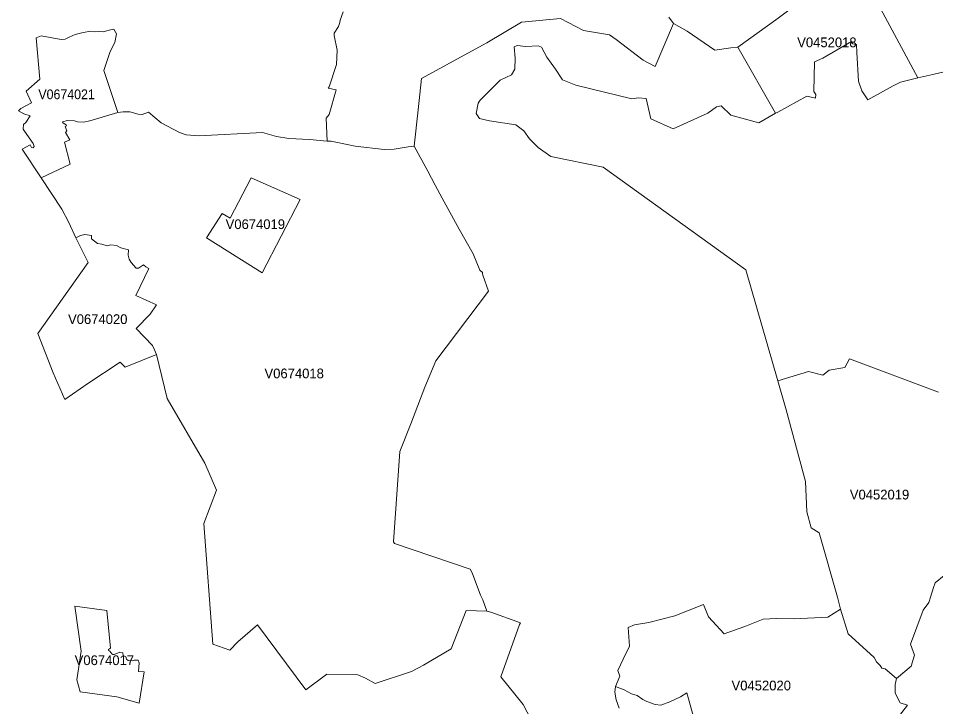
# Model space of a CAD drawing. Extents: x 369010 to 735936, y 6377141 to 6616555.
# Drawn here: x 477659 to 487075, y 6520436 to 6527503 of the extents above; entities that cross this region are included whole.
import ezdxf
from ezdxf.enums import TextEntityAlignment as Align

# ---------------------------------------------------------------- set-up
doc = ezdxf.new("R2010")
doc.units = 0
doc.header["$LTSCALE"] = 40
doc.layers.add('3', color=7, linetype='Continuous', lineweight=13)
doc.layers.add('4', color=7, linetype='Continuous')

msp = doc.modelspace()

# ---------------------------------------------------------------- linework, layer by layer
at = {"layer": '3'}
for points in [[(486315.8, 6527959.48), (486341.29, 6527917.78), (486891.59, 6526892.15), (487045.51, 6526926.57), (487740.95, 6527090.75), (487826.02, 6527113.59), (487782.83, 6527160.76), (487747.08, 6527211.74), (487882.62, 6527500.38), (488061.37, 6527606.63), (487928.97, 6527753.1), (487810.63, 6527867.8), (487828.34, 6527967.1), (487783.82, 6528010.29), (487781.01, 6528034.79), (487673.92, 6528121.35), (487541.52, 6528201.62), (487477.97, 6528242.33), (487423.19, 6528236.04), (487229.88, 6528128.96)], [(485044.89, 6527206.61), (485431.35, 6526529.03), (485455.84, 6526541.12), (485752.09, 6526703.97), (485841.3, 6526683.61), (485845.11, 6526720.52), (485823.42, 6526751.14), (485833.02, 6527057.65), (485917.1, 6527094.56), (486210.21, 6527266.35), (486222.95, 6527242.19), (486263.66, 6527234.58), (486266.15, 6527154.31), (486284.52, 6526860.04), (486317.62, 6526758.09), (486377.53, 6526667.73), (486638.53, 6526810.39), (486714.5, 6526846.47), (486891.59, 6526892.15), (486341.29, 6527917.78), (486315.8, 6527959.48), (486199.28, 6528063.59), (485731.57, 6527715.53), (485459.65, 6527504.35)], [(477892.97, 6525866.19), (478191.37, 6526006.87), (478131.79, 6526231.29), (478189.55, 6526254.63), (478142.05, 6526332.41), (478156.29, 6526347.97), (478141.06, 6526393.65), (478154.47, 6526399.94), (478149, 6526408.88), (478116.23, 6526429.4), (478112.43, 6526439.83), (478164.4, 6526452.9), (478237.05, 6526450.75), (478266.68, 6526441.15), (478328.41, 6526436.68), (478392.63, 6526450.75), (478680.77, 6526534.99), (478537.77, 6526968.94), (478603.48, 6527162.91), (478650.65, 6527254.6), (478666.2, 6527344.47), (478638.07, 6527392.14), (478606.62, 6527386.18), (478528.84, 6527364.66), (478487.79, 6527367.48), (478441.12, 6527364.83), (478402.39, 6527370.29), (478323.94, 6527358.04), (478244, 6527336.86), (478180.78, 6527311.54), (478139.4, 6527291.01), (478098.86, 6527287.54), (477894.13, 6527323.12), (477842.16, 6527303.43), (477880.56, 6526879.74), (477741.37, 6526755.61), (477795.32, 6526635.78), (477683.61, 6526576.7), (477659.44, 6526552.87), (477716.21, 6526521.42), (477780.43, 6526501.56), (477735.91, 6526432.38), (477712.4, 6526412.02), (477710.42, 6526365.68), (477721.51, 6526346.65), (477811.71, 6526219.38), (477820.15, 6526187.27), (477812.53, 6526175.35), (477794.49, 6526177.01), (477779.27, 6526204.31), (477700.32, 6526159.3)], [(480047.67, 6525864.87), (480553.61, 6525644.41), (480162.69, 6524889.72), (479592.36, 6525249.36), (479752.9, 6525498.11), (479835.16, 6525453.26)], [(480047.67, 6525864.87), (479835.16, 6525453.26), (479752.9, 6525498.11), (479592.36, 6525249.36), (480162.69, 6524889.72), (480553.61, 6525644.41)], [(478247.81, 6525248.86), (478374.59, 6524995.14), (477858.05, 6524269.24), (478016.27, 6523864.58), (478135.27, 6523590.84), (478371.28, 6523754.86), (478705.1, 6523973.65), (478755.41, 6523920.36), (479076.32, 6524053.59), (479056.96, 6524101.26), (479034.95, 6524144.29), (478867.95, 6524320.05), (479012.27, 6524465.36), (479077.98, 6524562.85), (478866.13, 6524658.67), (478997.87, 6524934.73), (478966.43, 6524952.94), (478944.75, 6524971.81), (478892.45, 6524938.71), (478867.46, 6524939.04), (478816.65, 6524998.29), (478795.3, 6525030.89), (478787.02, 6525073.26), (478789.01, 6525127.55), (478711.22, 6525148.9), (478667.69, 6525170.74), (478609.93, 6525178.69), (478572.36, 6525169.42), (478516.75, 6525185.31), (478472.4, 6525190.44), (478410.83, 6525241.08), (478411.33, 6525274.02), (478340.66, 6525284.11), (478295.97, 6525272.36)], [(478671.33, 6520536.46), (478294.48, 6520589.26), (478259.39, 6520713.22), (478303.25, 6521006.99), (478239.04, 6521469.08), (478568.23, 6521422.24), (478605.46, 6521035.62), (478585.11, 6521022.22), (478584.78, 6521013.61), (478598.18, 6521005.67), (478620.19, 6520977.04), (478630.12, 6520971.24), (478644.19, 6520972.9), (478699.47, 6520994.75), (478730.25, 6520989.28), (478736.71, 6520962.31), (478762.36, 6520946.58), (478769.15, 6520924.57), (478787.02, 6520910.5), (478835.18, 6520906.86), (478849.09, 6520912.82), (478890.79, 6520912.82), (478898.07, 6520885.84), (478893.77, 6520797.46), (478952.19, 6520793.99), (478900.23, 6520471.75)], [(478671.33, 6520536.46), (478900.23, 6520471.75), (478952.19, 6520793.99), (478893.77, 6520797.46), (478898.07, 6520885.84), (478890.79, 6520912.82), (478849.09, 6520912.82), (478835.18, 6520906.86), (478787.02, 6520910.5), (478769.15, 6520924.57), (478762.36, 6520946.58), (478736.71, 6520962.31), (478730.25, 6520989.28), (478699.47, 6520994.75), (478644.19, 6520972.9), (478630.12, 6520971.24), (478620.19, 6520977.04), (478598.18, 6521005.67), (478584.78, 6521013.61), (478585.11, 6521022.22), (478605.46, 6521035.62), (478568.23, 6521422.24), (478239.04, 6521469.08), (478303.25, 6521006.99), (478259.39, 6520713.22), (478294.48, 6520589.26)]]:
    msp.add_lwpolyline(points, close=True, dxfattribs=at)
for points in [[(479693.65, 6522657.4), (479574.99, 6522936.27), (479185.72, 6523600.77), (479076.32, 6524053.59), (478755.41, 6523920.36), (478705.1, 6523973.65), (478371.28, 6523754.86), (478135.27, 6523590.84), (478016.27, 6523864.58), (477858.05, 6524269.24), (478374.59, 6524995.14), (478247.81, 6525248.86), (478176.64, 6525407.91), (478104.98, 6525545.61), (477892.97, 6525866.19), (477700.32, 6526159.3), (477779.27, 6526204.31), (477794.49, 6526177.01), (477812.53, 6526175.35), (477820.15, 6526187.27), (477811.71, 6526219.38), (477721.51, 6526346.65), (477710.42, 6526365.68), (477712.4, 6526412.02), (477735.91, 6526432.38), (477780.43, 6526501.56), (477716.21, 6526521.42), (477659.44, 6526552.87), (477683.61, 6526576.7), (477795.32, 6526635.78), (477741.37, 6526755.61), (477880.56, 6526879.74), (477842.16, 6527303.43), (477894.13, 6527323.12), (478098.86, 6527287.54), (478139.4, 6527291.01), (478180.78, 6527311.54), (478244, 6527336.86), (478323.94, 6527358.04), (478402.39, 6527370.29), (478441.12, 6527364.83), (478487.79, 6527367.48), (478528.84, 6527364.66), (478606.62, 6527386.18), (478638.07, 6527392.14), (478666.2, 6527344.47), (478650.65, 6527254.6), (478603.48, 6527162.91), (478537.77, 6526968.94), (478680.77, 6526534.99), (478733.73, 6526542.6), (478803.24, 6526542.77), (478890.96, 6526520.26), (478929.19, 6526517.61), (478995.56, 6526539.63), (479126.47, 6526431.88), (479313.82, 6526332.58), (479381.18, 6526307.92), (479512.92, 6526296.83), (480163.85, 6526330.59), (480309.49, 6526290.21), (480435.77, 6526270.68), (480648.45, 6526259.92), (480829.34, 6526242.71), (480817.76, 6526479.55), (480849.53, 6526516.29), (480920.04, 6526769.84), (480839.77, 6526787.55), (480849.86, 6526800.96), (480926.49, 6527029.85), (480933.44, 6527175), (480900.34, 6527325.94), (480902.16, 6527349.6), (480945.86, 6527420.77), (480959.43, 6527460.49), (480962.08, 6527483.66), (480992.36, 6527571.05)], [(480992.36, 6527571.05), (480962.08, 6527483.66), (480959.43, 6527460.49), (480945.86, 6527420.77), (480902.16, 6527349.6), (480900.34, 6527325.94), (480933.44, 6527175), (480926.49, 6527029.85), (480849.86, 6526800.96), (480839.77, 6526787.55), (480920.04, 6526769.84), (480849.53, 6526516.29), (480817.76, 6526479.55), (480829.34, 6526242.71), (480871.71, 6526241.39), (480917.72, 6526232.78), (481115.33, 6526189.92), (481413.74, 6526157.48), (481516.02, 6526159.3), (481660.34, 6526185.12), (481722.24, 6526190.41), (481764.6, 6526562.96), (481797.7, 6526884.2), (482312.26, 6527167.05), (482466.84, 6527251.13), (482825.15, 6527462.48), (483223.85, 6527502.53), (483459.53, 6527378.4), (483727.65, 6527333.88), (483795.01, 6527287.04), (484073.55, 6527075.03), (484197.68, 6527009), (484382.71, 6527451.22), (484335.71, 6527516.1)], [(482722.38, 6526924.75), (482755.48, 6526982.18), (482759.28, 6527093.07), (482749.19, 6527210.58), (482778.48, 6527223.32), (482867.69, 6527215.71), (482995.29, 6527219.52), (483028.39, 6527207.93), (483083.34, 6527104.66), (483172.55, 6526982.51), (483245.2, 6526871.46), (483380.42, 6526816.51), (483957.37, 6526678.65), (484026.22, 6526687.59), (484104, 6526681.3), (484150.01, 6526473.26), (484382.05, 6526368), (484735.4, 6526529.53), (484825.93, 6526593.41), (484874.42, 6526603.51), (484974.06, 6526510.33), (485260.88, 6526431.72), (485431.35, 6526529.03), (485044.89, 6527206.61), (484972.9, 6527201.15), (484808.72, 6527176.98), (484522.89, 6527370.95), (484382.71, 6527451.22), (484197.68, 6527009), (484073.55, 6527075.03), (483795.01, 6527287.04), (483727.65, 6527333.88), (483459.53, 6527378.4), (483223.85, 6527502.53), (482825.15, 6527462.48), (482466.84, 6527251.13), (482312.26, 6527167.05), (481797.7, 6526884.2), (481764.6, 6526562.96), (481722.24, 6526190.41)], [(484335.71, 6527516.1), (484382.71, 6527451.22), (484522.89, 6527370.95), (484808.72, 6527176.98), (484972.9, 6527201.15), (485044.89, 6527206.61), (485459.65, 6527504.35)], [(487740.95, 6527090.75), (487045.51, 6526926.57), (486891.59, 6526892.15), (486714.5, 6526846.47), (486638.53, 6526810.39), (486377.53, 6526667.73), (486317.62, 6526758.09), (486284.52, 6526860.04), (486266.15, 6527154.31), (486263.66, 6527234.58), (486222.95, 6527242.19), (486210.21, 6527266.35), (485917.1, 6527094.56), (485833.02, 6527057.65), (485823.42, 6526751.14), (485845.11, 6526720.52), (485841.3, 6526683.61), (485752.09, 6526703.97), (485455.84, 6526541.12), (485431.35, 6526529.03), (485260.88, 6526431.72), (484974.06, 6526510.33), (484874.42, 6526603.51), (484825.93, 6526593.41), (484735.4, 6526529.53), (484382.05, 6526368), (484150.01, 6526473.26), (484104, 6526681.3), (484026.22, 6526687.59), (483957.37, 6526678.65), (483380.42, 6526816.51), (483245.2, 6526871.46), (483172.55, 6526982.51), (483083.34, 6527104.66), (483028.39, 6527207.93), (482995.29, 6527219.52), (482867.69, 6527215.71), (482778.48, 6527223.32), (482749.19, 6527210.58), (482759.28, 6527093.07), (482755.48, 6526982.18), (482722.38, 6526924.75), (482605.03, 6526868.65), (482399.64, 6526663.09), (482379.29, 6526632.47), (482357.6, 6526526.55), (482393.85, 6526474.42), (482497.12, 6526450.09), (482766.23, 6526408.38), (482849.15, 6526347.14), (482906.58, 6526265.55), (482995.29, 6526176.18), (483124.22, 6526085.65), (483660.62, 6525974.6), (485125.49, 6524922.65), (485454.52, 6523783.16), (485769.97, 6523878.49), (485916.44, 6523839.1), (485981.31, 6523892.55), (486141.69, 6523918.04), (486190.51, 6524008.9), (487102.94, 6523666.64)], [(483825.13, 6520419.62), (483794.35, 6520508), (483781.44, 6520586.12), (483787.89, 6520643.88), (483832.91, 6520749.96), (483811.23, 6520806.4), (483866.17, 6520925.56), (483931.22, 6521056.97), (483919.8, 6521249.12), (483982.52, 6521276.1), (484131.64, 6521299.93), (484396.78, 6521367.79), (484691.05, 6521485.96), (484742.35, 6521359.19), (484904.88, 6521183.59), (485117.88, 6521258.72), (485306.22, 6521335.52), (485440.78, 6521341.97), (485621.51, 6521339.32), (485969.9, 6521353.89), (486099.98, 6521436.81), (486065.89, 6521561.43), (485880.69, 6522222.62), (485796.61, 6522270.95), (485753.42, 6522437.77), (485738.19, 6522748.76), (485539.09, 6523483.76), (485454.52, 6523783.16), (485125.49, 6524922.65), (483660.62, 6525974.6), (483124.22, 6526085.65), (482995.29, 6526176.18), (482906.58, 6526265.55), (482849.15, 6526347.14), (482766.23, 6526408.38), (482497.12, 6526450.09), (482393.85, 6526474.42), (482357.6, 6526526.55), (482379.29, 6526632.47), (482399.64, 6526663.09), (482605.03, 6526868.65), (482722.38, 6526924.75)], [(479126.47, 6526431.88), (478995.56, 6526539.63), (478929.19, 6526517.61), (478890.96, 6526520.26), (478803.24, 6526542.77), (478733.73, 6526542.6), (478680.77, 6526534.99)], [(478680.77, 6526534.99), (478392.63, 6526450.75), (478328.41, 6526436.68), (478266.68, 6526441.15), (478237.05, 6526450.75), (478164.4, 6526452.9), (478112.43, 6526439.83), (478116.23, 6526429.4), (478149, 6526408.88), (478154.47, 6526399.94), (478141.06, 6526393.65), (478156.29, 6526347.97), (478142.05, 6526332.41), (478189.55, 6526254.63), (478131.79, 6526231.29), (478191.37, 6526006.87), (477892.97, 6525866.19), (478104.98, 6525545.61), (478176.64, 6525407.91), (478247.81, 6525248.86), (478295.97, 6525272.36), (478340.66, 6525284.11), (478411.33, 6525274.02), (478410.83, 6525241.08), (478472.4, 6525190.44), (478516.75, 6525185.31), (478572.36, 6525169.42), (478609.93, 6525178.69), (478667.69, 6525170.74), (478711.22, 6525148.9), (478789.01, 6525127.55), (478787.02, 6525073.26), (478795.3, 6525030.89), (478816.65, 6524998.29), (478867.46, 6524939.04), (478892.45, 6524938.71), (478944.75, 6524971.81), (478966.43, 6524952.94), (478997.87, 6524934.73), (478866.13, 6524658.67), (479077.98, 6524562.85), (479012.27, 6524465.36), (478867.95, 6524320.05), (479034.95, 6524144.29), (479056.96, 6524101.26), (479076.32, 6524053.59), (479185.72, 6523600.77), (479574.99, 6522936.27), (479693.65, 6522657.4), (479564.23, 6522316.96), (479656.75, 6521077), (479831.68, 6521017.09), (479913.44, 6521103.15), (480115.36, 6521277.26), (480609.39, 6520609.62), (480826.2, 6520769.33), (481145.62, 6520763.87), (481221.42, 6520727.46), (481321.72, 6520673.67), (481693.27, 6520798.79), (481818.23, 6520861.51), (482103.23, 6521029), (482257.64, 6521423.07), (482469.65, 6521415.79), (482428.77, 6521533.13), (482402.13, 6521580.3), (482317.39, 6521810.18), (482296.37, 6521847.92), (481521.15, 6522111.07), (481511.88, 6522129.61), (481574.11, 6523054.44), (481687.98, 6523339.77), (481832.79, 6523716.62), (481943.18, 6523988.55), (482485.37, 6524702.03), (482425.79, 6524867.04), (482422.15, 6524883.76), (482424.63, 6524893.69), (482396.83, 6524919.01), (482326.99, 6525086.34), (482183.83, 6525337.9), (482011.21, 6525656.33), (481936.4, 6525791.22), (481861.75, 6525932.72), (481722.24, 6526190.41), (481660.34, 6526185.12), (481516.02, 6526159.3), (481413.74, 6526157.48), (481115.33, 6526189.92), (480917.72, 6526232.78), (480871.71, 6526241.39), (480829.34, 6526242.71), (480648.45, 6526259.92), (480435.77, 6526270.68), (480309.49, 6526290.21), (480163.85, 6526330.59), (479512.92, 6526296.83), (479381.18, 6526307.92), (479313.82, 6526332.58), (479126.47, 6526431.88)], [(481722.24, 6526190.41), (481861.75, 6525932.72), (481936.4, 6525791.22), (482011.21, 6525656.33), (482183.83, 6525337.9), (482326.99, 6525086.34), (482396.83, 6524919.01), (482424.63, 6524893.69), (482422.15, 6524883.76), (482425.79, 6524867.04), (482485.37, 6524702.03), (481943.18, 6523988.55), (481832.79, 6523716.62), (481687.98, 6523339.77), (481574.11, 6523054.44), (481511.88, 6522129.61), (481521.15, 6522111.07), (482296.37, 6521847.92), (482317.39, 6521810.18), (482402.13, 6521580.3), (482428.77, 6521533.13), (482469.65, 6521415.79), (482510.7, 6521404.86), (482812.24, 6521298.45), (482802.48, 6521280.74), (482612.15, 6520744.17), (482839.72, 6520460), (482924.95, 6520301.61)], [(487102.94, 6523666.64), (486190.51, 6524008.9), (486141.69, 6523918.04), (485981.31, 6523892.55), (485916.44, 6523839.1), (485769.97, 6523878.49), (485454.52, 6523783.16), (485539.09, 6523483.76), (485738.19, 6522748.76), (485753.42, 6522437.77), (485796.61, 6522270.95), (485880.69, 6522222.62), (486065.89, 6521561.43), (486099.98, 6521436.81), (486176.61, 6521182.92), (486442.57, 6520940.63), (486468.06, 6520895.94), (486504.97, 6520860.19), (486521.69, 6520830.73), (486557.27, 6520824.44), (486674.78, 6520726.13), (486822.74, 6520851.25), (486858.49, 6520965.12), (486816.28, 6521078.82), (486946.53, 6521425.72), (487003.96, 6521505.99), (487022.5, 6521560.77), (487054.44, 6521661.4), (487069.67, 6521707.24), (487161.19, 6521783.21)], [(482924.95, 6520301.61), (482839.72, 6520460), (482612.15, 6520744.17), (482802.48, 6521280.74), (482812.24, 6521298.45), (482510.7, 6521404.86), (482469.65, 6521415.79), (482257.64, 6521423.07), (482103.23, 6521029), (481818.23, 6520861.51), (481693.27, 6520798.79), (481321.72, 6520673.67), (481221.42, 6520727.46), (481145.62, 6520763.87), (480826.2, 6520769.33), (480609.39, 6520609.62), (480115.36, 6521277.26), (479913.44, 6521103.15), (479831.68, 6521017.09), (479656.75, 6521077), (479564.23, 6522316.96), (479693.65, 6522657.4)], [(487161.19, 6521783.21), (487069.67, 6521707.24), (487054.44, 6521661.4)], [(487054.44, 6521661.4), (487022.5, 6521560.77), (487003.96, 6521505.99), (486946.53, 6521425.72), (486816.28, 6521078.82), (486858.49, 6520965.12), (486822.74, 6520851.25), (486674.78, 6520726.13), (486658.23, 6520664.56), (486658.23, 6520574.03), (486711.85, 6520475.72), (486785.83, 6520452.72), (486646.97, 6520270.83)], [(486646.97, 6520270.83), (486785.83, 6520452.72), (486711.85, 6520475.72), (486658.23, 6520574.03), (486658.23, 6520664.56), (486674.78, 6520726.13), (486557.27, 6520824.44), (486521.69, 6520830.73), (486504.97, 6520860.19), (486468.06, 6520895.94), (486442.57, 6520940.63), (486176.61, 6521182.92), (486099.98, 6521436.81), (485969.9, 6521353.89), (485621.51, 6521339.32), (485440.78, 6521341.97), (485306.22, 6521335.52), (485117.88, 6521258.72), (484904.88, 6521183.59), (484742.35, 6521359.19), (484691.05, 6521485.96), (484396.78, 6521367.79), (484131.64, 6521299.93), (483982.52, 6521276.1), (483919.8, 6521249.12), (483931.22, 6521056.97), (483866.17, 6520925.56), (483811.23, 6520806.4), (483832.91, 6520749.96), (483787.89, 6520643.88), (483876.93, 6520607.63), (483952.57, 6520567.91), (484010.16, 6520552.52), (484067.76, 6520511.47), (484109.3, 6520488.47), (484195.2, 6520457.68), (484255.27, 6520452.55), (484346.3, 6520487.14), (484456.36, 6520538.45), (484519.75, 6520578.5), (484689.23, 6519977.56)], [(484689.23, 6519977.56), (484519.75, 6520578.5), (484456.36, 6520538.45), (484346.3, 6520487.14), (484255.27, 6520452.55), (484195.2, 6520457.68), (484109.3, 6520488.47), (484067.76, 6520511.47), (484010.16, 6520552.52), (483952.57, 6520567.91), (483876.93, 6520607.63), (483787.89, 6520643.88), (483781.44, 6520586.12), (483794.35, 6520508), (483825.13, 6520419.62)]]:
    msp.add_lwpolyline(points, dxfattribs=at)

# ---------------------------------------------------------------- texts
at = {"layer": '4'}
for s, p in [('V0452018', (485958.8, 6527206.83)), ('V0674019', (480091.92, 6525340.01)), ('V0674020', (478474.49, 6524365.01)), ('V0674018', (480490.71, 6523807.58)), ('V0452019', (486498.97, 6522563.67)), ('V0674017', (478542.34, 6520862.92)), ('V0452020', (485284.93, 6520603.17))]:
    msp.add_text(s, height=100, dxfattribs=at).set_placement(p, align=Align.CENTER)
at = {"layer": '4', "width": 0.95}
msp.add_text('V0674021', height=100, dxfattribs=at).set_placement((478154.65, 6526673.47), align=Align.CENTER)

doc.saveas('drawing.dxf')
